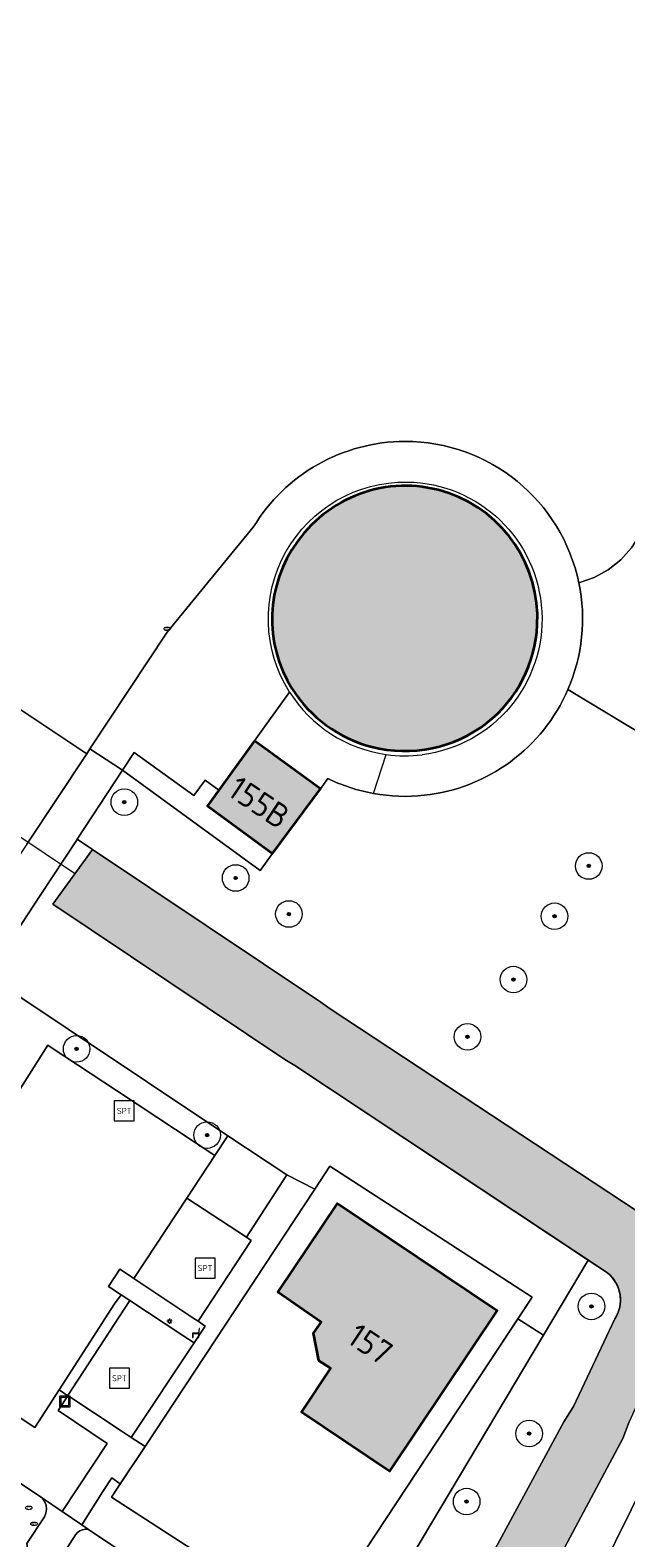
# Model space of a CAD drawing. Header units: metres. Extents: x 125349 to 128236, y 501602 to 503797.
# Tile 535 of 656: x 127326 to 127371, y 502563 to 502677. Entities that reach past the tile are written whole.
import ezdxf
from ezdxf.enums import TextEntityAlignment as Align

# ---------------------------------------------------------------- set-up
doc = ezdxf.new("R2010")
doc.units = ezdxf.units.M
doc.layers.get('0').update_dxf_attribs({"linetype": 'CONTINUOUS'})
for name, color, linetype, lineweight in [('B-WE-GK-BESCHOEIING-G', 130, 'GK-BESCHOEIING-SO', 18), ('B-WE-GR-BEPLANTING_CULTUUR_BOSPLANTSOEN-GV', 90, 'CONTINUOUS', 18), ('B-WE-GR-BEPLANTING_CULTUUR_HEESTERS-GV', 90, 'CONTINUOUS', 18), ('B-WE-GR-BOOM-S-500', 90, 'CONTINUOUS', 18), ('B-WE-GR-GROENVOORZIENING-GV', 80, 'CONTINUOUS', 18), ('B-WE-IE-MEUBILAIR-S', 7, 'CONTINUOUS', 18), ('B-WE-IE-MEUBILAIR_WEGMEUBILAIR-S', 7, 'CONTINUOUS', 18), ('B-WE-IE-MEUBILAIR_WEGMEUBILAIR_AFVALBAK-S', 7, 'CONTINUOUS', 18), ('B-WE-IE-TERREINAFSCHEIDING_KUNSTMATIG_HEKWERK-G', 20, 'IE-TERREINAFSCHEIDING_KUNSTMATIG-SO', 18), ('B-WE-KW-KUNSTWERK_DUIKER-G', 170, 'CONTINUOUS', 18), ('B-WE-OG-BEBOUWING-GV', 7, 'CONTINUOUS', 35), ('B-WE-OG-BEBOUWING-T18', 10, 'CONTINUOUS', 18), ('B-WE-OG-TERREIN_ERF-GV', 7, 'CONTINUOUS', 18), ('B-WE-OG-TERREIN_OEVER-GV', 7, 'CONTINUOUS', 18), ('B-WE-OG-WATER_SLOOT-GV', 120, 'CONTINUOUS', 18), ('B-WE-VH-GESLOTENVERHARDING-GV', 10, 'CONTINUOUS', 18), ('B-WE-VH-GESLOTENVERHARDING_KUNSTSTOF-GV', 10, 'CONTINUOUS', 18), ('B-WE-VH-OPENVERHARDING-GV', 90, 'CONTINUOUS', 18), ('B-WE-VH-OPENVERHARDING_TEGEL-GV', 90, 'CONTINUOUS', 18)]:
    doc.layers.add(name, color=color, linetype=linetype, lineweight=lineweight)
doc.layers.add('B-WE-OG-BEBOUWING-V', color=7, linetype='CONTINUOUS', lineweight=18, true_color=0xcc646e)
doc.layers.add('B-WE-OG-WATER_SLOOT-V', color=7, linetype='CONTINUOUS', lineweight=18, true_color=0x73e9ff)
doc.styles.add('NLCS-ISO', font='NLCS-ISO.ttf')
doc.styles.add('NLCS-ISO-M1000-T18', font='NLCS-ISO.ttf', dxfattribs={"height": 1.8})
doc.linetypes.add('GK-BESCHOEIING-SO', pattern='A,18,-3,[1,NLCS.SHX,S=0.6,R=0,X=0,Y=0],-3', length=24)
doc.linetypes.add('IE-TERREINAFSCHEIDING_KUNSTMATIG-SO', pattern='A,4,[82,NLCS.SHX,S=0.75,R=90,X=0,Y=0],4,-2', length=10)

# ---------------------------------------------------------------- blocks, each defined once
blk = doc.blocks.new('SIE-WEG_AFVALBAK-SO')
at = {"color": 0, "linetype": 'ByBlock', "lineweight": 18}
for points in [[(-2, -2), (2, -2), (2, 2), (-2, 2)], [(-1.5, -1.5), (1.5, -1.5), (1.5, 1.5), (-1.5, 1.5)]]:
    blk.add_lwpolyline(points, close=True, dxfattribs=at)
blk = doc.blocks.new('SIE-MEUBILAIR_PAAL_LICHTMAST-SO')
for points in [[(-0.625, 0), (-1, 0)], [(-0.7071067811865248, 0.7071067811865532), (-0.4419417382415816, 0.44194173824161)], [(0, 1), (0, 0.625)], [(0.44194173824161, 0.4419417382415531), (0.7071067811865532, 0.7071067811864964)], [(1, 0), (0.625, 0)], [(-0.7071067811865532, -0.7071067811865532), (-0.4419417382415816, -0.44194173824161)], [(0, -0.625), (0, -1)], [(0.4419417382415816, -0.4419417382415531), (0.7071067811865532, -0.7071067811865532)]]:
    blk.add_lwpolyline(points)
blk.add_circle((0, 0), 0.5)
blk = doc.blocks.new('SIE-MEUBILAIR_PUT_KOLK-SO')
blk.add_ellipse((0, 0), major_axis=(1.25, 4.517432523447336e-15), ratio=0.5400000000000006)
at = {"style": 'NLCS-ISO'}
blk.add_text('klk', height=0.75, dxfattribs=at).set_placement((0.0261189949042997, 2.557953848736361e-13), align=Align.MIDDLE_CENTER)
blk = doc.blocks.new('SIE-MEUBILAIR_PUT_BRANDSTOFPUT-SO')
blk.add_ellipse((0, 0), major_axis=(1.25, 4.517432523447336e-15), ratio=0.5400000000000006)
at = {"style": 'NLCS-ISO'}
blk.add_text('brs', height=0.75, dxfattribs=at).set_placement((0.0261189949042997, 2.557953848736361e-13), align=Align.MIDDLE_CENTER)
blk = doc.blocks.new('SIE-WEG_SPEELTOESTEL-SO')
at = {"flags": 128}
blk.add_lwpolyline([(-3.75, -3.75), (3.75, -3.75), (3.75, 3.75), (-3.75, 3.75)], close=True, dxfattribs=at)
at = {"style": 'NLCS-ISO'}
blk.add_text('SPT', height=2.25, dxfattribs=at).set_placement((0, 0), align=Align.MIDDLE_CENTER)
blk = doc.blocks.new('SIE-WEG_ZITBANK-SO')
at = {"color": 0, "linetype": 'ByBlock', "lineweight": 18}
blk.add_lwpolyline([(-0.9124999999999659, -1.631292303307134), (-0.9124999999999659, -0.1999999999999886), (1.087500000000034, -0.1999999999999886), (1.087500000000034, -1.631292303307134), (1.287500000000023, -1.631292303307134), (1.287500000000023, -0.2124515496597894), (1.536122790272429, 1.776530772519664), (1.334566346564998, 1.776530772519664), (1.112500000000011, 0), (-1.112499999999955, 0), (-1.112499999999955, -1.631292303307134)], close=True, dxfattribs=at)
blk = doc.blocks.new('SGR-BOOM_01-SO')
at = {"linetype": 'ByBlock', "lineweight": 18}
h = blk.add_hatch(color=0, dxfattribs=at)
h.dxf.hatch_style = 1
edge = h.paths.add_edge_path()
edge.add_arc((0, 0), 0.25, 0, 360)
at = {"color": 0, "linetype": 'ByBlock', "lineweight": 18}
for radius in [2, 0.25]:
    blk.add_circle((0, 0), radius, dxfattribs=at)

msp = doc.modelspace()

# ---------------------------------------------------------------- hatches: boundary and pattern name
at = {"layer": 'B-WE-OG-BEBOUWING-V'}
h = msp.add_hatch(color=256, dxfattribs=at)
edge = h.paths.add_edge_path()
edge.add_arc((127353.9968277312, 502632.3976440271), 10.01347391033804, 255.5256833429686, 307.9728638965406)
edge.add_arc((127354.0073390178, 502632.3159720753), 9.942712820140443, 308.2146958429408, 357.4234147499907)
edge.add_arc((127354.0188700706, 502632.3862042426), 9.934602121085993, 357.0157815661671, 504.6787255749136)
edge.add_arc((127353.7822156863, 502632.3102079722), 9.787468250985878, 143.5146879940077, 212.3848882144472)
edge.add_arc((127353.9413296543, 502632.3265835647), 9.930862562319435, 211.9729827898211, 255.7332419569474)
for points in [[(127344.042, 502614.687), (127347.631, 502619.543), (127342.666, 502623.145), (127340.001, 502619.441), (127339.154, 502618.264)], [(127347.482, 502576.563), (127348.384, 502575.983), (127346.214, 502572.7), (127352.863, 502568.252), (127360.914, 502580.288), (127348.888, 502588.366), (127344.421, 502581.716), (127347.69, 502579.479), (127347.081, 502578.63)]]:
    msp.add_hatch(color=256, dxfattribs=at).paths.add_polyline_path(points)
at = {"layer": 'B-WE-OG-WATER_SLOOT-V'}
h = msp.add_hatch(color=256, dxfattribs=at)
edge = h.paths.add_edge_path()
edge.add_arc((127525.856583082, 502873.4418142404), 0.8914250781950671, 342.9874465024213, 376.5675399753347)
edge.add_arc((127525.9271651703, 502873.3118346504), 0.8729146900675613, 26.10993967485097, 71.16363808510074)
edge.add_line((127526.209, 502874.138), (127524.307, 502874.63))
edge.add_arc((127523.968, 502873.8331721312), 0.8659420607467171, 66.95330723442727, 159.1061312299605)
edge.add_line((127523.159, 502874.142), (127512.364, 502855.426))
edge.add_line((127512.364, 502855.426), (127508.456, 502848.65))
edge.add_arc((127507.6032500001, 502849.5879999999), 1.267685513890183, 288.2384252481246, 312.2744490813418, ccw=False)
edge.add_arc((127507.9625146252, 502849.3126230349), 0.9293793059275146, 226.0074118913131, 272.31158205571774, ccw=False)
edge.add_line((127507.317, 502848.644), (127505.951, 502846.365))
edge.add_arc((127505.8244349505, 502845.7412767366), 0.6364349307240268, 25.473168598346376, 78.52936652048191, ccw=False)
edge.add_arc((127505.8470337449, 502845.7913995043), 0.5955366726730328, -53.77150981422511, 22.052777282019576, ccw=False)
edge.add_line((127506.199, 502845.311), (127500, 502833.713))
edge.add_line((127500, 502833.713), (127469.225, 502776.287))
edge.add_line((127469.225, 502776.287), (127467.088, 502772.403))
edge.add_line((127467.088, 502772.403), (127454.759, 502750))
edge.add_line((127454.759, 502750), (127448.929, 502738.845))
edge.add_line((127448.929, 502738.845), (127427.642, 502699.368))
edge.add_line((127427.642, 502699.368), (127427.302, 502698.737))
edge.add_line((127427.302, 502698.737), (127402.26, 502651.733))
edge.add_line((127402.26, 502651.733), (127401.118, 502655.788))
edge.add_line((127401.118, 502655.788), (127400.618, 502657.867))
edge.add_line((127400.618, 502657.867), (127398.527, 502657.202))
edge.add_line((127398.527, 502657.202), (127400.808, 502651.194))
edge.add_arc((127384.0697288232, 502650.5077206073), 16.75233420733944, -6.511368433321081, 2.347847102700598, ccw=False)
edge.add_line((127400.714, 502648.608), (127400.574, 502648.349))
edge.add_line((127400.574, 502648.349), (127400.4, 502648.027))
edge.add_line((127400.4, 502648.027), (127399.306, 502646.002))
edge.add_line((127399.306, 502646.002), (127399.143, 502645.7))
edge.add_line((127399.143, 502645.7), (127398.993, 502645.422))
edge.add_line((127398.993, 502645.422), (127398.861, 502645.178))
edge.add_line((127398.861, 502645.178), (127397.249, 502642.657))
edge.add_line((127397.249, 502642.657), (127391.07, 502630.908))
edge.add_line((127391.07, 502630.908), (127388.411, 502626.013))
edge.add_line((127388.411, 502626.013), (127386.252, 502621.617))
edge.add_line((127386.252, 502621.617), (127384.595, 502617.87))
edge.add_line((127384.595, 502617.87), (127383.939, 502616.321))
edge.add_line((127383.939, 502616.321), (127381.632, 502610.876))
edge.add_line((127381.632, 502610.876), (127379.874, 502606.48))
edge.add_line((127379.874, 502606.48), (127377.713, 502600.734))
edge.add_line((127377.713, 502600.734), (127373.19, 502588.343))
edge.add_arc((127372.1168706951, 502588.726453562), 1.139580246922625, 289.00628896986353, 340.3370330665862, ccw=False)
edge.add_arc((127372.1148315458, 502588.7107218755), 1.125392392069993, 239.1061628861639, 289.3652883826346, ccw=False)
edge.add_line((127371.537, 502587.745), (127348.359, 502602.991))
edge.add_line((127348.359, 502602.991), (127347.66, 502603.492))
edge.add_line((127347.66, 502603.492), (127330.497, 502614.976))
edge.add_line((127330.497, 502614.976), (127327.514, 502610.866))
edge.add_line((127327.514, 502610.866), (127344.952, 502599.198))
edge.add_line((127344.952, 502599.198), (127345.701, 502598.746))
edge.add_line((127345.701, 502598.746), (127367.773, 502584.113))
edge.add_line((127367.773, 502584.113), (127369.227, 502583.149))
edge.add_arc((127367.5829100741, 502581.1120054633), 2.617704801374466, 8.479488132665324, 51.09246178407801, ccw=False)
edge.add_arc((127367.6063574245, 502581.1252831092), 2.592573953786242, -33.35027575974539, 8.265669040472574, ccw=False)
edge.add_line((127369.772, 502579.7), (127366.66, 502573.105))
edge.add_line((127366.66, 502573.105), (127365.933, 502571.947))
edge.add_line((127365.933, 502571.947), (127360.927, 502562.673))
edge.add_line((127360.927, 502562.673), (127353.192, 502548.702))
edge.add_arc((127357.9704092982, 502548.7376437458), 4.778542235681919, 180.4273803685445, 191.0837420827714)
edge.add_arc((127355.5514888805, 502547.9801927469), 2.276203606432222, 184.0608849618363, 208.38784500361)
edge.add_arc((127355.5486144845, 502547.9854638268), 2.276188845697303, 208.5389722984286, 231.9919273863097)
edge.add_line((127354.147, 502546.192), (127355.233, 502545.585))
edge.add_arc((127354.7368836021, 502555.8305383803), 10.25754298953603, 272.7722496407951, 277.8451510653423)
edge.add_arc((127355.9360000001, 502547.4234999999), 1.765976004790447, 276.5354584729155, 332.6804323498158)
edge.add_line((127357.505, 502546.613), (127370.365, 502570.699))
edge.add_line((127370.365, 502570.699), (127370.859, 502571.947))
edge.add_line((127370.859, 502571.947), (127374.776, 502580.64))
edge.add_line((127374.776, 502580.64), (127376.985, 502585.585))
edge.add_line((127376.985, 502585.585), (127377.889, 502587.783))
edge.add_line((127377.889, 502587.783), (127379.146, 502591.281))
edge.add_line((127379.146, 502591.281), (127381.057, 502597.127))
edge.add_line((127381.057, 502597.127), (127383.269, 502603.573))
edge.add_line((127383.269, 502603.573), (127384.676, 502607.37))
edge.add_line((127384.676, 502607.37), (127387.792, 502615.314))
edge.add_line((127387.792, 502615.314), (127389.449, 502619.011))
edge.add_line((127389.449, 502619.011), (127391.607, 502623.407))
edge.add_line((127391.607, 502623.407), (127394.353, 502628.716))
edge.add_line((127394.353, 502628.716), (127399.465, 502637.746))
edge.add_line((127399.465, 502637.746), (127401.86, 502642.638))
edge.add_line((127401.86, 502642.638), (127402.008, 502642.92))
edge.add_line((127402.008, 502642.92), (127402.119, 502643.129))
edge.add_line((127402.119, 502643.129), (127403.195, 502645.172))
edge.add_line((127403.195, 502645.172), (127403.26, 502645.296))
edge.add_line((127403.26, 502645.296), (127403.671, 502646.074))
edge.add_line((127403.671, 502646.074), (127405.549, 502649.523))
edge.add_line((127405.549, 502649.523), (127405.963, 502650.282))
edge.add_line((127405.963, 502650.282), (127414.739, 502665.912))
edge.add_line((127414.739, 502665.912), (127423.871, 502682.494))
edge.add_line((127423.871, 502682.494), (127432.101, 502697.528))
edge.add_line((127432.101, 502697.528), (127453.074, 502735.337))
edge.add_line((127453.074, 502735.337), (127460.895, 502750))
edge.add_line((127460.895, 502750), (127494.971, 502813.969))
edge.add_line((127494.971, 502813.969), (127500, 502823.31))
edge.add_line((127500, 502823.31), (127502.615, 502828.16))
edge.add_line((127502.615, 502828.16), (127516.602, 502854.296))
edge.add_line((127516.602, 502854.296), (127526.709, 502873.181))

# ---------------------------------------------------------------- linework, layer by layer
at = {"layer": 'B-WE-GK-BESCHOEIING-G', "flags": 128}
for points in [[(127401.86, 502642.638), (127399.465, 502637.746), (127394.353, 502628.716), (127391.607, 502623.407), (127389.449, 502619.011), (127387.792, 502615.314), (127384.676, 502607.37), (127383.269, 502603.573), (127381.057, 502597.127), (127379.146, 502591.281), (127377.889, 502587.783), (127376.985, 502585.585), (127374.776, 502580.64), (127370.859, 502571.947), (127370.365, 502570.699), (127357.505, 502546.613)], [(127354.147, 502546.192), (127353.869, 502546.449), (127353.637, 502546.75), (127353.459, 502547.084), (127353.339, 502547.444), (127353.281, 502547.819), (127353.192, 502548.702), (127360.927, 502562.673), (127365.933, 502571.947), (127366.66, 502573.105), (127369.772, 502579.7), (127369.994, 502580.115), (127370.137, 502580.562), (127370.197, 502581.029), (127370.172, 502581.498), (127370.056, 502581.97), (127369.855, 502582.412), (127369.575, 502582.81), (127369.227, 502583.149), (127345.701, 502598.746), (127344.952, 502599.198), (127327.514, 502610.866), (127330.497, 502614.976), (127347.66, 502603.492), (127348.359, 502602.991), (127371.537, 502587.745)]]:
    msp.add_lwpolyline(points, dxfattribs=at)
at = {"layer": 'B-WE-GR-BEPLANTING_CULTUUR_BOSPLANTSOEN-GV', "flags": 128}
for points in [[(127325.561, 502615.389), (127330.058, 502622.181), (127264.541, 502665.822), (127229.49, 502689.17), (127269.004, 502750), (127274.571, 502758.184), (127269.536, 502761.085), (127262.131, 502750), (127261.391, 502748.887), (127222.625, 502690.601)], [(127260.769, 502715.49), (127271.089, 502727.641), (127273.895, 502732.04), (127280.552, 502740.644), (127283.486, 502746.831), (127285.032, 502750), (127286.709, 502753.436), (127285.639, 502755.504), (127280.466, 502756.307), (127274.571, 502758.184), (127269.004, 502750), (127229.49, 502689.17), (127264.541, 502665.822), (127330.058, 502622.181), (127330.294, 502622.538)], [(127367.07, 502635.02), (127368.21, 502635.421), (127369.268, 502636.003), (127370.215, 502636.752), (127371.028, 502637.646), (127371.682, 502638.661), (127372.16, 502639.77), (127374.31, 502643.45), (127376.16, 502646.24), (127379.68, 502651.19), (127381.88, 502653.93), (127382.7, 502654.75), (127383.642, 502655.426), (127384.681, 502655.939), (127385.79, 502656.277), (127386.939, 502656.43)], [(127330.294, 502622.538), (127336.101, 502631.307), (127342.583, 502639.204)], [(127377.713, 502600.734), (127379.874, 502606.48), (127381.632, 502610.876), (127383.939, 502616.321), (127366.247, 502627.012)], [(127348.196, 502620.307), (127347.631, 502619.543), (127344.042, 502614.687), (127343.092, 502613.4), (127332.752, 502620.942), (127329.346, 502615.766), (127330.497, 502614.976)], [(127330.497, 502614.976), (127347.66, 502603.492), (127348.359, 502602.991), (127371.537, 502587.745)], [(127369.227, 502583.149), (127367.773, 502584.113), (127364.407, 502578.466), (127347.56, 502550.204)], [(127360.927, 502562.673), (127365.933, 502571.947), (127366.66, 502573.105), (127369.772, 502579.7)]]:
    msp.add_lwpolyline(points, dxfattribs=at)
at = {"layer": 'B-WE-GR-BEPLANTING_CULTUUR_BOSPLANTSOEN-GV'}
for points in [[(127342.583, 502639.204, -0.2625146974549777), (127353.993, 502645.655)], [(127353.993, 502645.655, -0.3559413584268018), (127367.07, 502635.02)], [(127366.247, 502627.012, -0.2698340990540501), (127355.443, 502619.053)], [(127351.623, 502619.19, -0.06790831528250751), (127348.196, 502620.307)], [(127355.443, 502619.053, -0.07199081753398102), (127351.623, 502619.19)], [(127370.172, 502581.498, 0.1881068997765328), (127369.227, 502583.149)], [(127369.772, 502579.7, 0.1836062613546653), (127370.172, 502581.498)]]:
    msp.add_lwpolyline(points, format="xyb", dxfattribs=at)
at = {"layer": 'B-WE-GR-BEPLANTING_CULTUUR_BOSPLANTSOEN-GV', "flags": 128}
for points in [[(127362.49, 502579.691), (127364.407, 502578.466), (127367.773, 502584.113), (127345.701, 502598.746), (127344.952, 502599.198), (127327.514, 502610.866), (127330.497, 502614.976), (127329.346, 502615.766), (127329.332, 502615.744), (127326.55, 502611.514), (127322.595, 502605.5), (127340.675, 502593.46), (127345.098, 502590.516), (127347.218, 502589.451), (127348.348, 502591.164), (127363.562, 502581.315)], [(127345.098, 502590.516), (127342.064, 502585.824), (127342.43, 502585.583), (127338.432, 502579.515), (127338.976, 502579.153), (127338.129, 502577.881), (127333.403, 502570.783), (127334.449, 502570.106), (127347.218, 502589.451)]]:
    msp.add_lwpolyline(points, close=True, dxfattribs=at)
at = {"layer": 'B-WE-GR-BEPLANTING_CULTUUR_HEESTERS-GV', "flags": 128}
for points in [[(127322.595, 502605.5), (127318.323, 502599.006), (127318.943, 502598.587), (127316.923, 502595.576), (127321.887, 502592.096), (127322.631, 502593.175), (127327.147, 502600.26), (127327.321, 502600.144), (127332.366, 502596.807), (127339.689, 502591.964), (127340.675, 502593.46)], [(127340.675, 502593.46), (127339.689, 502591.964), (127337.587, 502588.773), (127342.064, 502585.824), (127345.098, 502590.516)], [(127327.978, 502574.354), (127328.628, 502573.91), (127328.642, 502573.932), (127333.293, 502581.073), (127332.641, 502581.507), (127332.145, 502580.828)], [(127344.44, 502558.2), (127331.934, 502566.296), (127332.587, 502567.285), (127331.936, 502567.741), (127331.28, 502566.709), (127329.69, 502564.207), (127330.194, 502563.866), (127342.802, 502555.445)]]:
    msp.add_lwpolyline(points, close=True, dxfattribs=at)
for points in [[(127313.74, 502574.879), (127326.73, 502566.212), (127328.217, 502565.205), (127331.606, 502570.319), (127327.909, 502572.814), (127328.628, 502573.91), (127327.978, 502574.354), (127326.152, 502571.518), (127313.741, 502579.711), (127319.551, 502588.583)], [(127345.843, 502552.258), (127345.329, 502551.429), (127347.56, 502550.204), (127364.407, 502578.466), (127362.49, 502579.691), (127347.148, 502556.447)]]:
    msp.add_lwpolyline(points, dxfattribs=at)
at = {"layer": 'B-WE-GR-GROENVOORZIENING-GV', "flags": 128}
for points in [[(127398.993, 502645.422), (127397.649, 502646.145), (127396.15, 502645), (127392.6, 502646.91), (127390.93, 502648.06), (127389.87, 502649.002), (127389.112, 502649.68), (127388.158, 502651.963), (127386.939, 502656.43), (127385.79, 502656.277), (127384.681, 502655.939), (127383.642, 502655.426), (127382.7, 502654.75), (127381.88, 502653.93), (127379.68, 502651.19), (127376.16, 502646.24), (127374.31, 502643.45), (127372.16, 502639.77), (127371.682, 502638.661), (127371.028, 502637.646), (127370.215, 502636.752), (127369.268, 502636.003), (127368.21, 502635.421), (127367.07, 502635.02)], [(127366.247, 502627.012), (127383.939, 502616.321), (127384.595, 502617.87), (127386.252, 502621.617), (127388.411, 502626.013), (127391.07, 502630.908), (127397.249, 502642.657), (127398.861, 502645.178), (127398.993, 502645.422)], [(127378.039, 502579.581), (127360.426, 502543.974)]]:
    msp.add_lwpolyline(points, dxfattribs=at)
at = {"layer": 'B-WE-GR-GROENVOORZIENING-GV'}
msp.add_lwpolyline([(127367.07, 502635.02, -0.154481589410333), (127366.247, 502627.012)], format="xyb", dxfattribs=at)
at = {"layer": 'B-WE-IE-TERREINAFSCHEIDING_KUNSTMATIG_HEKWERK-G', "flags": 128}
for points in [[(127332.366, 502596.807), (127327.321, 502600.144), (127327.147, 502600.26)], [(127348.348, 502591.164), (127363.562, 502581.315), (127347.148, 502556.447), (127331.934, 502566.296)], [(127348.348, 502591.164), (127331.934, 502566.296)]]:
    msp.add_lwpolyline(points, dxfattribs=at)
at = {"layer": 'B-WE-KW-KUNSTWERK_DUIKER-G', "flags": 128}
msp.add_lwpolyline([(127322.412, 502617.676), (127329.217, 502613.147)], dxfattribs=at)
at = {"layer": 'B-WE-OG-BEBOUWING-GV'}
for points in [[(127363.94, 502631.869, 0.7512507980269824), (127345.913, 502638.13)], [(127345.913, 502638.13, 0.3098873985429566), (127345.517, 502627.068)], [(127360.158, 502624.504, 0.2180751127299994), (127363.94, 502631.869)], [(127345.517, 502627.068, 0.1932949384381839), (127351.494, 502622.702)], [(127351.494, 502622.702, 0.2329243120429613), (127360.158, 502624.504)]]:
    msp.add_lwpolyline(points, format="xyb", dxfattribs=at)
at = {"layer": 'B-WE-OG-BEBOUWING-GV', "flags": 128}
for points in [[(127344.042, 502614.687), (127347.631, 502619.543), (127342.666, 502623.145), (127340.001, 502619.441), (127339.154, 502618.264)], [(127347.482, 502576.563), (127348.384, 502575.983), (127346.214, 502572.7), (127352.863, 502568.252), (127360.914, 502580.288), (127348.888, 502588.366), (127344.421, 502581.716), (127347.69, 502579.479), (127347.081, 502578.63)]]:
    msp.add_lwpolyline(points, close=True, dxfattribs=at)
at = {"layer": 'B-WE-OG-TERREIN_ERF-GV'}
for points in [[(127353.993, 502645.655, 0.2625146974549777), (127342.583, 502639.204)], [(127367.07, 502635.02, 0.3559413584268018), (127353.993, 502645.655)], [(127345.308, 502626.818, -0.5957368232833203), (127354.16, 502642.604)], [(127345.913, 502638.13, -0.7512507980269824), (127363.94, 502631.869)], [(127354.16, 502642.604, -0.9331211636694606), (127355.277, 502622.104)], [(127345.517, 502627.068, -0.3098873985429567), (127345.913, 502638.13)], [(127366.247, 502627.012, 0.154481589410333), (127367.07, 502635.02)], [(127363.94, 502631.869, -0.2180751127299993), (127360.158, 502624.504)], [(127345.308, 502626.818, 0.2207614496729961), (127352.585, 502622.124)], [(127351.494, 502622.702, -0.1932949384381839), (127345.517, 502627.068)], [(127355.443, 502619.053, 0.2698340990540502), (127366.247, 502627.012)], [(127360.158, 502624.504, -0.2329243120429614), (127351.494, 502622.702)], [(127352.585, 502622.124, 0.06686661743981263), (127355.277, 502622.104)], [(127348.196, 502620.307, 0.06790831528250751), (127351.623, 502619.19)], [(127351.623, 502619.19, 0.07199081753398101), (127355.443, 502619.053)]]:
    msp.add_lwpolyline(points, format="xyb", dxfattribs=at)
at = {"layer": 'B-WE-OG-TERREIN_ERF-GV', "flags": 128}
for points in [[(127342.583, 502639.204), (127336.101, 502631.307), (127330.294, 502622.538), (127332.752, 502620.942), (127333.632, 502622.28)], [(127345.308, 502626.818), (127343.422, 502624.196), (127342.666, 502623.145), (127347.631, 502619.543)], [(127343.422, 502624.196), (127345.308, 502626.818)], [(127333.632, 502622.28), (127338.106, 502619.031), (127338.961, 502620.201), (127340.001, 502619.441), (127342.666, 502623.145), (127343.422, 502624.196)], [(127351.623, 502619.19), (127352.585, 502622.124)], [(127347.631, 502619.543), (127348.196, 502620.307)]]:
    msp.add_lwpolyline(points, dxfattribs=at)
for points in [[(127333.632, 502622.28), (127332.752, 502620.942), (127343.092, 502613.4), (127344.042, 502614.687), (127339.154, 502618.264), (127340.001, 502619.441), (127338.961, 502620.201), (127338.106, 502619.031)], [(127347.148, 502556.447), (127362.49, 502579.691), (127363.562, 502581.315), (127348.348, 502591.164), (127347.218, 502589.451), (127334.449, 502570.106), (127332.587, 502567.285), (127331.934, 502566.296), (127344.44, 502558.2)], [(127347.482, 502576.563), (127347.081, 502578.63), (127347.69, 502579.479), (127344.421, 502581.716), (127348.888, 502588.366), (127360.914, 502580.288), (127352.863, 502568.252), (127346.214, 502572.7), (127348.384, 502575.983)]]:
    msp.add_lwpolyline(points, close=True, dxfattribs=at)
at = {"layer": 'B-WE-OG-TERREIN_OEVER-GV', "flags": 128}
for points in [[(127355.233, 502545.585), (127360.426, 502543.974), (127378.039, 502579.581), (127390.371, 502608.484), (127394.088, 502621.345), (127394.339, 502621.975), (127394.547, 502622.62), (127394.71, 502623.278), (127394.829, 502623.946), (127395.962, 502626.94), (127396.679, 502628.834), (127399.839, 502635.349), (127400.925, 502637.016), (127401.419, 502637.987), (127403.265, 502641.526), (127403.403, 502641.817), (127403.848, 502642.762), (127404.474, 502643.865)], [(127374.776, 502580.64), (127370.859, 502571.947), (127370.365, 502570.699), (127357.505, 502546.613)]]:
    msp.add_lwpolyline(points, dxfattribs=at)
at = {"layer": 'B-WE-OG-WATER_SLOOT-GV', "flags": 128}
for points in [[(127371.537, 502587.745), (127348.359, 502602.991), (127347.66, 502603.492), (127330.497, 502614.976), (127327.514, 502610.866), (127344.952, 502599.198), (127345.701, 502598.746), (127367.773, 502584.113)], [(127367.773, 502584.113), (127369.227, 502583.149)], [(127369.772, 502579.7), (127366.66, 502573.105), (127365.933, 502571.947), (127360.927, 502562.673)], [(127357.505, 502546.613), (127370.365, 502570.699), (127370.859, 502571.947)]]:
    msp.add_lwpolyline(points, dxfattribs=at)
at = {"layer": 'B-WE-OG-WATER_SLOOT-GV'}
for points in [[(127369.227, 502583.149, -0.1881068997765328), (127370.172, 502581.498)], [(127370.172, 502581.498, -0.1836062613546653), (127369.772, 502579.7)]]:
    msp.add_lwpolyline(points, format="xyb", dxfattribs=at)
at = {"layer": 'B-WE-VH-GESLOTENVERHARDING-GV', "flags": 128}
for points in [[(127325.561, 502615.389), (127315.829, 502600.692), (127318.323, 502599.006), (127322.595, 502605.5), (127326.55, 502611.514), (127329.332, 502615.744), (127329.346, 502615.766), (127332.752, 502620.942), (127330.294, 502622.538), (127330.058, 502622.181)], [(127339.689, 502591.964), (127332.366, 502596.807), (127327.321, 502600.144), (127327.147, 502600.26), (127322.631, 502593.175), (127321.887, 502592.096), (127321.182, 502591.073), (127319.551, 502588.583), (127313.741, 502579.711), (127326.152, 502571.518), (127327.978, 502574.354), (127332.145, 502580.828), (127332.641, 502581.507), (127331.705, 502582.13), (127332.549, 502583.442), (127333.492, 502582.8), (127333.602, 502582.725), (127337.587, 502588.773)]]:
    msp.add_lwpolyline(points, close=True, dxfattribs=at)
at = {"layer": 'B-WE-VH-GESLOTENVERHARDING_KUNSTSTOF-GV', "flags": 128}
for points in [[(127338.432, 502579.515), (127342.43, 502585.583), (127342.064, 502585.824), (127337.587, 502588.773), (127333.602, 502582.725), (127338.12, 502579.722)], [(127333.403, 502570.783), (127338.129, 502577.881), (127337.288, 502578.436), (127333.293, 502581.073), (127328.642, 502573.932), (127332.658, 502571.275)]]:
    msp.add_lwpolyline(points, close=True, dxfattribs=at)
at = {"layer": 'B-WE-VH-OPENVERHARDING-GV', "flags": 128}
for points in [[(127326.73, 502566.212), (127313.74, 502574.879)], [(127316.961, 502567.293), (127325.76, 502561.442), (127325.563, 502562.807), (127326.89, 502564.815), (127326.997, 502565.093), (127327.035, 502565.389), (127327.001, 502565.685), (127326.897, 502565.965), (127326.73, 502566.212)], [(127345.657, 502553.538), (127345.466, 502553.666), (127342.802, 502555.445), (127330.194, 502563.866), (127329.971, 502563.877), (127329.751, 502563.838), (127329.545, 502563.752), (127329.363, 502563.623), (127329.214, 502563.457), (127327.793, 502561.233), (127326.466, 502560.962), (127343.974, 502549.247)]]:
    msp.add_lwpolyline(points, dxfattribs=at)
msp.add_lwpolyline([(127326.73, 502566.212), (127326.897, 502565.965), (127327.001, 502565.685), (127327.035, 502565.389), (127326.997, 502565.093), (127326.89, 502564.815), (127325.563, 502562.807), (127325.76, 502561.442), (127326.466, 502560.962), (127327.793, 502561.233), (127329.214, 502563.457), (127329.363, 502563.623), (127329.545, 502563.752), (127329.751, 502563.838), (127329.971, 502563.877), (127330.194, 502563.866), (127329.69, 502564.207), (127328.217, 502565.205)], close=True, dxfattribs=at)
at = {"layer": 'B-WE-VH-OPENVERHARDING_TEGEL-GV', "flags": 128}
for points in [[(127338.432, 502579.515), (127338.12, 502579.722), (127333.602, 502582.725), (127333.492, 502582.8), (127332.549, 502583.442), (127331.705, 502582.13), (127332.641, 502581.507), (127333.293, 502581.073), (127337.288, 502578.436), (127338.129, 502577.881), (127338.976, 502579.153)], [(127332.587, 502567.285), (127334.449, 502570.106), (127333.403, 502570.783), (127332.658, 502571.275), (127328.642, 502573.932), (127328.628, 502573.91), (127327.909, 502572.814), (127331.606, 502570.319), (127328.217, 502565.205), (127329.69, 502564.207), (127331.28, 502566.709), (127331.936, 502567.741)]]:
    msp.add_lwpolyline(points, close=True, dxfattribs=at)

# ---------------------------------------------------------------- block references
at = {"layer": 'B-WE-GR-BOOM-S-500', "xscale": 0.5, "yscale": 0.5, "zscale": 0.5}
for p in [(127332.887, 502618.539), (127367.81, 502613.74), (127341.26, 502612.837), (127345.265, 502610.13), (127365.24, 502609.96), (127362.15, 502605.2), (127358.69, 502600.9), (127329.301, 502599.989), (127339.112, 502593.513), (127368.014, 502580.632), (127363.326, 502571.075), (127358.63, 502565.957)]:
    msp.add_blockref('SGR-BOOM_01-SO', p, dxfattribs=at)
at = {"layer": 'B-WE-IE-MEUBILAIR-S', "xscale": 0.2, "yscale": 0.2, "zscale": 0.2}
for name, p in [('SIE-MEUBILAIR_PUT_KOLK-SO', (127336.111, 502631.566)), ('SIE-MEUBILAIR_PAAL_LICHTMAST-SO', (127336.29, 502579.512)), ('SIE-MEUBILAIR_PUT_BRANDSTOFPUT-SO', (127325.71, 502565.484)), ('SIE-MEUBILAIR_PUT_BRANDSTOFPUT-SO', (127326.097, 502564.286))]:
    msp.add_blockref(name, p, dxfattribs=at)
at = {"layer": 'B-WE-IE-MEUBILAIR_WEGMEUBILAIR-S', "xscale": 0.2, "yscale": 0.2, "zscale": 0.2}
for name, p in [('SIE-WEG_SPEELTOESTEL-SO', (127332.88, 502595.332)), ('SIE-WEG_SPEELTOESTEL-SO', (127338.962, 502583.51)), ('SIE-WEG_ZITBANK-SO', (127338.244, 502578.623)), ('SIE-WEG_SPEELTOESTEL-SO', (127332.516, 502575.23))]:
    msp.add_blockref(name, p, dxfattribs=at)
at = {"layer": 'B-WE-IE-MEUBILAIR_WEGMEUBILAIR_AFVALBAK-S', "xscale": 0.2, "yscale": 0.2, "zscale": 0.2}
msp.add_blockref('SIE-WEG_AFVALBAK-SO', (127328.415, 502573.486), dxfattribs=at)

# ---------------------------------------------------------------- texts
at = {"layer": 'B-WE-OG-BEBOUWING-T18', "style": 'NLCS-ISO-M1000-T18'}
for s, p in [('155B', (127343.027, 502618.516)), ('157', (127351.382, 502577.798))]:
    msp.add_text(s, height=1.8, rotation=326.2, dxfattribs=at).set_placement(p, align=Align.MIDDLE)

doc.saveas('drawing.dxf')
